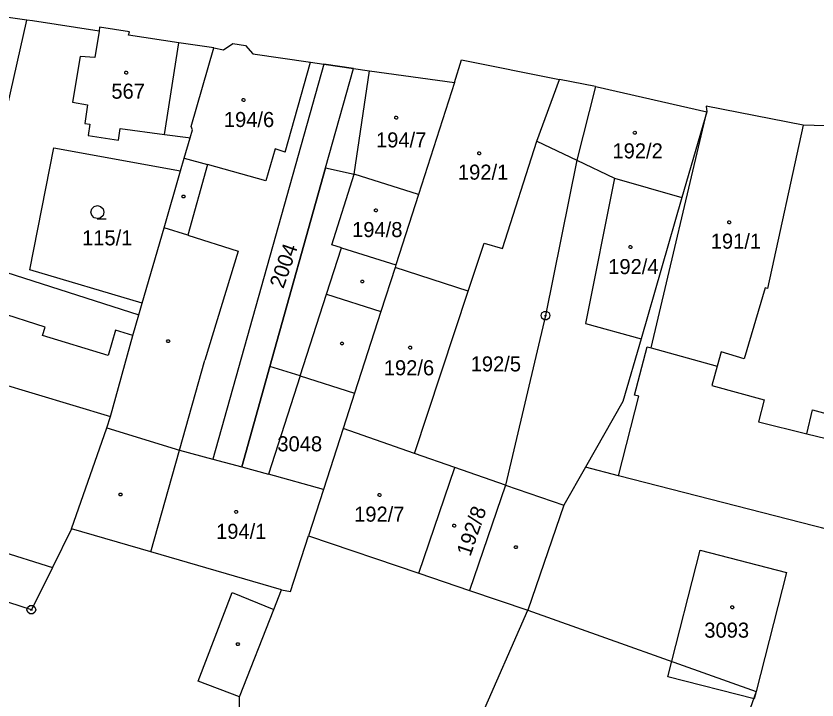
# Model space of a CAD drawing. Extents: x -777309 to -774195, y -1144706 to -1143600.
# Drawn here: x -774889 to -774798.5, y -1144360.8 to -1144283.6 of the extents above; entities that cross this region are included whole.
import ezdxf

# ---------------------------------------------------------------- set-up
doc = ezdxf.new("R2010")
doc.units = 0
for name, color, linetype in [('1', 7, 'Continuous'), ('11', 7, 'Continuous'), ('12', 7, 'Continuous'), ('2', 7, 'Continuous'), ('3', 7, 'Continuous'), ('4', 7, 'Continuous'), ('5', 7, 'Continuous'), ('8', 7, 'Continuous')]:
    doc.layers.add(name, color=color, linetype=linetype)

msp = doc.modelspace()

# ---------------------------------------------------------------- linework, layer by layer
at = {"layer": '1'}
for p, q in [((-774887.75, -1144284.05), (-774890.92, -1144283.59)), ((-774890.67, -1144297.11), (-774887.75, -1144284.05)), ((-774887.1, -1144284.15), (-774887.75, -1144284.05)), ((-774879.56, -1144285.28), (-774887.1, -1144284.15)), ((-774879.53, -1144284.86), (-774879.56, -1144285.28)), ((-774876.15, -1144285.36), (-774879.53, -1144284.86)), ((-774879.56, -1144285.28), (-774880.06, -1144288.28)), ((-774876.25, -1144285.76), (-774876.15, -1144285.36)), ((-774870.57, -1144286.6), (-774876.25, -1144285.76)), ((-774866.6, -1144287.19), (-774870.57, -1144286.6)), ((-774865.54, -1144287.4), (-774864.47, -1144286.7)), ((-774864.47, -1144286.7), (-774863.03, -1144286.93)), ((-774863.03, -1144286.93), (-774862.22, -1144287.87)), ((-774869.19, -1144296.07), (-774866.6, -1144287.19)), ((-774866.6, -1144287.19), (-774865.54, -1144287.4)), ((-774862.22, -1144287.87), (-774855.71, -1144288.79)), ((-774881.72, -1144288.14), (-774882.56, -1144293.33)), ((-774880.06, -1144288.28), (-774881.72, -1144288.14)), ((-774855.71, -1144288.79), (-774854.2, -1144289.03)), ((-774839.44, -1144291.11), (-774838.67, -1144288.55)), ((-774838.67, -1144288.55), (-774827.58, -1144290.74)), ((-774854.2, -1144289.03), (-774866.73, -1144333.6)), ((-774854.2, -1144289.03), (-774850.85, -1144289.52)), ((-774853.99, -1144300.71), (-774850.85, -1144289.52)), ((-774850.85, -1144289.52), (-774849.03, -1144289.78)), ((-774849.03, -1144289.78), (-774839.44, -1144291.11)), ((-774839.44, -1144291.11), (-774843.52, -1144303.75)), ((-774830.14, -1144297.71), (-774827.58, -1144290.74)), ((-774823.52, -1144291.54), (-774827.58, -1144290.74)), ((-774823.52, -1144291.54), (-774825.63, -1144299.86)), ((-774823.52, -1144291.54), (-774823.33, -1144291.58)), ((-774823.33, -1144291.58), (-774810.96, -1144294.39)), ((-774882.56, -1144293.33), (-774880.89, -1144293.6)), ((-774880.89, -1144293.6), (-774881.2, -1144295.73)), ((-774800.08, -1144295.92), (-774811.02, -1144293.77)), ((-774811.02, -1144293.77), (-774810.96, -1144294.39)), ((-774810.96, -1144294.39), (-774813.77, -1144304.08)), ((-774881.2, -1144295.73), (-774880.63, -1144295.81)), ((-774880.63, -1144295.81), (-774880.81, -1144297.08)), ((-774869.02, -1144296.42), (-774869.19, -1144296.07)), ((-774791.78, -1144296.14), (-774800.08, -1144295.92)), ((-774877.38, -1144297.6), (-774877.2, -1144296.27)), ((-774877.2, -1144296.27), (-774872.18, -1144296.96)), ((-774872.18, -1144296.96), (-774869.53, -1144297.29)), ((-774869.28, -1144297.32), (-774869.02, -1144296.42)), ((-774880.81, -1144297.08), (-774877.38, -1144297.6)), ((-774869.95, -1144299.63), (-774869.28, -1144297.32)), ((-774869.53, -1144297.29), (-774869.28, -1144297.32)), ((-774834.01, -1144309.82), (-774830.14, -1144297.71)), ((-774887.41, -1144312.22), (-774884.68, -1144298.48)), ((-774884.68, -1144298.48), (-774870.37, -1144301.08)), ((-774870.37, -1144301.08), (-774869.95, -1144299.63)), ((-774825.63, -1144299.86), (-774829.16, -1144317.4)), ((-774825.63, -1144299.86), (-774821.36, -1144301.89)), ((-774872.23, -1144307.48), (-774870.37, -1144301.08)), ((-774853.99, -1144300.71), (-774860.29, -1144323.14)), ((-774853.99, -1144300.71), (-774850.78, -1144301.42)), ((-774843.52, -1144303.75), (-774850.78, -1144301.42)), ((-774821.36, -1144301.89), (-774813.77, -1144304.08)), ((-774843.52, -1144303.75), (-774846.07, -1144311.68)), ((-774813.77, -1144304.08), (-774818.37, -1144320.02)), ((-774874.7, -1144315.99), (-774872.23, -1144307.48)), ((-774837.89, -1144314.64), (-774836.11, -1144309.23)), ((-774836.11, -1144309.23), (-774834.01, -1144309.82)), ((-774894.95, -1144310.97), (-774875.08, -1144317.3)), ((-774874.7, -1144315.99), (-774887.41, -1144312.22)), ((-774846.16, -1144311.97), (-774847.76, -1144316.94)), ((-774846.07, -1144311.68), (-774846.16, -1144311.97)), ((-774837.89, -1144314.64), (-774846.16, -1144311.97)), ((-774843.96, -1144332.95), (-774837.89, -1144314.64)), ((-774875.08, -1144317.3), (-774874.7, -1144315.99)), ((-774875.75, -1144319.63), (-774875.08, -1144317.3)), ((-774847.76, -1144316.94), (-774850.74, -1144326.17)), ((-774829.16, -1144317.4), (-774833.68, -1144336.52)), ((-774878.28, -1144328.8), (-774875.75, -1144319.63)), ((-774906.64, -1144320.27), (-774878.28, -1144328.8)), ((-774818.37, -1144320.02), (-774820.43, -1144327.09)), ((-774860.29, -1144323.14), (-774863.47, -1144334.48)), ((-774856.87, -1144324.2), (-774860.29, -1144323.14)), ((-774856.87, -1144324.2), (-774850.74, -1144326.17)), ((-774850.74, -1144326.17), (-774852.02, -1144330.16)), ((-774820.43, -1144327.09), (-774824.66, -1144334.51)), ((-774878.71, -1144330.05), (-774878.28, -1144328.8)), ((-774882.69, -1144341.48), (-774878.71, -1144330.05)), ((-774878.71, -1144330.05), (-774870.5, -1144332.58)), ((-774852.02, -1144330.16), (-774854.24, -1144337.04)), ((-774843.96, -1144332.95), (-774852.02, -1144330.16)), ((-774870.5, -1144332.58), (-774866.73, -1144333.6)), ((-774839.41, -1144334.53), (-774843.96, -1144332.95)), ((-774866.73, -1144333.6), (-774863.47, -1144334.48)), ((-774863.47, -1144334.48), (-774860.45, -1144335.29)), ((-774843.47, -1144346.47), (-774839.41, -1144334.53)), ((-774833.68, -1144336.52), (-774839.41, -1144334.53)), ((-774824.66, -1144334.51), (-774827.09, -1144338.8)), ((-774820.92, -1144335.47), (-774824.66, -1144334.51)), ((-774854.24, -1144337.04), (-774860.45, -1144335.29)), ((-774798.77, -1144341.16), (-774820.92, -1144335.47)), ((-774833.68, -1144336.52), (-774837.74, -1144348.41)), ((-774912.2, -1144337.19), (-774884.85, -1144345.82)), ((-774854.24, -1144337.04), (-774855.92, -1144342.24)), ((-774827.09, -1144338.8), (-774831.16, -1144350.65)), ((-774780.31, -1144345.89), (-774798.77, -1144341.16)), ((-774887.22, -1144350.6), (-774913.86, -1144341.97)), ((-774882.69, -1144341.48), (-774884.85, -1144345.82)), ((-774857.95, -1144348.55), (-774855.92, -1144342.24)), ((-774855.92, -1144342.24), (-774843.47, -1144346.47)), ((-774884.85, -1144345.82), (-774887.22, -1144350.6)), ((-774843.47, -1144346.47), (-774837.74, -1144348.41)), ((-774859.86, -1144350.58), (-774858.99, -1144348.34)), ((-774858.99, -1144348.34), (-774857.95, -1144348.55)), ((-774863.72, -1144360.44), (-774859.86, -1144350.58)), ((-774845.62, -1144383.56), (-774831.16, -1144350.65)), ((-774805.38, -1144359.83), (-774805.62, -1144360.66)), ((-774863.41, -1144376.75), (-774863.72, -1144360.44))]:
    msp.add_line(p, q, dxfattribs=at)
for points in [[(-774805.62, -1144360.66), (-774815.36, -1144358.16), (-774811.7, -1144343.89)], [(-774811.7, -1144343.89), (-774801.96, -1144346.39), (-774805.38, -1144359.83)]]:
    msp.add_lwpolyline(points, dxfattribs=at)
at = {"layer": '11'}
for points in [[(-774853.99, -1144300.71), (-774850.85, -1144289.52), (-774854.2, -1144289.03), (-774866.73, -1144333.6), (-774863.47, -1144334.48), (-774860.29, -1144323.14)], [(-774793.9, -1144398.06), (-774782, -1144352.41), (-774780.31, -1144345.89), (-774798.77, -1144341.16), (-774820.92, -1144335.47), (-774824.66, -1144334.51), (-774827.09, -1144338.8), (-774831.16, -1144350.65), (-774805.38, -1144359.83), (-774817.65, -1144394.5), (-774804.69, -1144399.57)]]:
    msp.add_lwpolyline(points, close=True, dxfattribs=at)
at = {"layer": '12'}
for p, q in [((-774879.53, -1144284.86), (-774879.56, -1144285.28)), ((-774876.15, -1144285.36), (-774879.53, -1144284.86)), ((-774879.56, -1144285.28), (-774880.06, -1144288.28)), ((-774876.25, -1144285.76), (-774876.15, -1144285.36)), ((-774870.57, -1144286.6), (-774876.25, -1144285.76)), ((-774872.18, -1144296.96), (-774870.57, -1144286.6)), ((-774865.54, -1144287.4), (-774864.47, -1144286.7)), ((-774864.47, -1144286.7), (-774863.03, -1144286.93)), ((-774863.03, -1144286.93), (-774862.22, -1144287.87)), ((-774869.19, -1144296.07), (-774866.6, -1144287.19)), ((-774866.6, -1144287.19), (-774865.54, -1144287.4)), ((-774862.22, -1144287.87), (-774855.71, -1144288.79)), ((-774881.72, -1144288.14), (-774882.56, -1144293.33)), ((-774880.06, -1144288.28), (-774881.72, -1144288.14)), ((-774858.55, -1144298.94), (-774855.71, -1144288.79)), ((-774839.44, -1144291.11), (-774838.67, -1144288.55)), ((-774838.67, -1144288.55), (-774827.58, -1144290.74)), ((-774850.78, -1144301.42), (-774849.03, -1144289.78)), ((-774849.03, -1144289.78), (-774839.44, -1144291.11)), ((-774839.44, -1144291.11), (-774843.52, -1144303.75)), ((-774839.44, -1144291.11), (-774843.52, -1144303.75)), ((-774830.14, -1144297.71), (-774827.58, -1144290.74)), ((-774823.52, -1144291.54), (-774825.63, -1144299.86)), ((-774823.52, -1144291.54), (-774823.33, -1144291.58)), ((-774823.33, -1144291.58), (-774810.96, -1144294.39)), ((-774882.56, -1144293.33), (-774880.89, -1144293.6)), ((-774880.89, -1144293.6), (-774881.2, -1144295.73)), ((-774800.08, -1144295.92), (-774811.02, -1144293.77)), ((-774811.02, -1144293.77), (-774810.96, -1144294.39)), ((-774817.22, -1144321.04), (-774810.96, -1144294.39)), ((-774810.96, -1144294.39), (-774813.77, -1144304.08)), ((-774881.2, -1144295.73), (-774880.63, -1144295.81)), ((-774880.63, -1144295.81), (-774880.81, -1144297.08)), ((-774869.02, -1144296.42), (-774869.19, -1144296.07)), ((-774800.08, -1144295.92), (-774804.08, -1144314.36)), ((-774877.38, -1144297.6), (-774877.2, -1144296.27)), ((-774877.2, -1144296.27), (-774872.18, -1144296.96)), ((-774869.28, -1144297.32), (-774869.02, -1144296.42)), ((-774880.81, -1144297.08), (-774877.38, -1144297.6)), ((-774869.95, -1144299.63), (-774869.28, -1144297.32)), ((-774834.01, -1144309.82), (-774830.14, -1144297.71)), ((-774859.68, -1144298.59), (-774860.74, -1144302.2)), ((-774858.55, -1144298.94), (-774859.68, -1144298.59)), ((-774869.95, -1144299.63), (-774867.32, -1144300.36)), ((-774860.74, -1144302.2), (-774867.32, -1144300.36)), ((-774825.63, -1144299.86), (-774821.36, -1144301.89)), ((-774853.3, -1144309.42), (-774850.78, -1144301.42)), ((-774843.52, -1144303.75), (-774850.78, -1144301.42)), ((-774843.52, -1144303.75), (-774850.78, -1144301.42)), ((-774821.36, -1144301.89), (-774824.66, -1144318.3)), ((-774821.36, -1144301.89), (-774813.77, -1144304.08)), ((-774821.36, -1144301.89), (-774813.77, -1144304.08)), ((-774843.52, -1144303.75), (-774846.07, -1144311.68)), ((-774843.52, -1144303.75), (-774846.07, -1144311.68)), ((-774813.77, -1144304.08), (-774818.37, -1144320.02)), ((-774852.2, -1144309.76), (-774853.3, -1144309.42)), ((-774837.89, -1144314.64), (-774836.11, -1144309.23)), ((-774836.11, -1144309.23), (-774834.01, -1144309.82)), ((-774852.2, -1144309.76), (-774846.07, -1144311.68)), ((-774846.16, -1144311.97), (-774847.76, -1144316.94)), ((-774846.07, -1144311.68), (-774846.16, -1144311.97)), ((-774837.89, -1144314.64), (-774846.16, -1144311.97)), ((-774837.89, -1144314.64), (-774846.16, -1144311.97)), ((-774843.96, -1144332.95), (-774837.89, -1144314.64)), ((-774804.37, -1144314.28), (-774806.72, -1144322.27)), ((-774804.08, -1144314.36), (-774804.37, -1144314.28)), ((-774885.65, -1144318.69), (-774896.69, -1144315.17)), ((-774847.76, -1144316.94), (-774850.74, -1144326.17)), ((-774885.95, -1144319.64), (-774885.65, -1144318.69)), ((-774824.66, -1144318.3), (-774818.37, -1144320.02)), ((-774877.72, -1144319.06), (-774878.55, -1144321.92)), ((-774878.28, -1144328.8), (-774875.75, -1144319.63)), ((-774875.75, -1144319.63), (-774877.72, -1144319.06)), ((-774906.64, -1144320.27), (-774878.28, -1144328.8)), ((-774878.55, -1144321.92), (-774885.95, -1144319.64)), ((-774817.22, -1144321.04), (-774809.77, -1144323.09)), ((-774809.33, -1144321.5), (-774809.77, -1144323.09)), ((-774806.72, -1144322.27), (-774809.33, -1144321.5)), ((-774850.74, -1144326.17), (-774852.02, -1144330.16)), ((-774852.02, -1144330.16), (-774854.24, -1144337.04)), ((-774843.96, -1144332.95), (-774852.02, -1144330.16)), ((-774843.96, -1144332.95), (-774852.02, -1144330.16)), ((-774873.73, -1144344.05), (-774870.5, -1144332.58)), ((-774870.5, -1144332.58), (-774866.73, -1144333.6)), ((-774839.41, -1144334.53), (-774843.96, -1144332.95)), ((-774866.73, -1144333.6), (-774863.47, -1144334.48)), ((-774863.47, -1144334.48), (-774860.45, -1144335.29)), ((-774843.47, -1144346.47), (-774839.41, -1144334.53)), ((-774843.47, -1144346.47), (-774839.41, -1144334.53)), ((-774833.68, -1144336.52), (-774839.41, -1144334.53)), ((-774854.24, -1144337.04), (-774860.45, -1144335.29)), ((-774833.68, -1144336.52), (-774837.74, -1144348.41)), ((-774912.2, -1144337.19), (-774884.85, -1144345.82)), ((-774854.24, -1144337.04), (-774855.92, -1144342.24)), ((-774854.24, -1144337.04), (-774855.92, -1144342.24)), ((-774887.22, -1144350.6), (-774913.86, -1144341.97)), ((-774857.95, -1144348.55), (-774855.92, -1144342.24)), ((-774855.92, -1144342.24), (-774843.47, -1144346.47)), ((-774858.99, -1144348.34), (-774873.73, -1144344.05)), ((-774884.85, -1144345.82), (-774887.22, -1144350.6)), ((-774843.47, -1144346.47), (-774837.74, -1144348.41)), ((-774858.99, -1144348.34), (-774857.95, -1144348.55)), ((-774805.38, -1144359.83), (-774805.62, -1144360.66))]:
    msp.add_line(p, q, dxfattribs=at)
for points in [[(-774805.62, -1144360.66), (-774815.36, -1144358.16), (-774811.7, -1144343.89)], [(-774811.7, -1144343.89), (-774801.96, -1144346.39), (-774805.38, -1144359.83)]]:
    msp.add_lwpolyline(points, dxfattribs=at)
at = {"layer": '3'}
msp.add_lwpolyline([(-774879.76, -1144306.45), (-774880.14, -1144306.35), (-774880.41, -1144306.08), (-774880.51, -1144305.71), (-774880.41, -1144305.34), (-774880.14, -1144305.07), (-774879.77, -1144304.97), (-774879.4, -1144305.07), (-774879.13, -1144305.34), (-774879.03, -1144305.72), (-774879.13, -1144306.1), (-774879.4, -1144306.37), (-774879.78, -1144306.47), (-774878.78, -1144306.47)], dxfattribs=at)
at = {"layer": '4'}
for p, q in [((-774872.18, -1144296.96), (-774870.57, -1144286.6)), ((-774858.55, -1144298.94), (-774855.71, -1144288.79)), ((-774850.78, -1144301.42), (-774849.03, -1144289.78)), ((-774817.22, -1144321.04), (-774810.96, -1144294.39)), ((-774800.08, -1144295.92), (-774804.08, -1144314.36)), ((-774830.14, -1144297.71), (-774825.63, -1144299.86)), ((-774859.68, -1144298.59), (-774860.74, -1144302.2)), ((-774858.55, -1144298.94), (-774859.68, -1144298.59)), ((-774869.95, -1144299.63), (-774867.32, -1144300.36)), ((-774867.32, -1144300.36), (-774869.56, -1144308.32)), ((-774860.74, -1144302.2), (-774867.32, -1144300.36)), ((-774853.3, -1144309.42), (-774850.78, -1144301.42)), ((-774821.36, -1144301.89), (-774824.66, -1144318.3)), ((-774869.56, -1144308.32), (-774872.23, -1144307.48)), ((-774869.56, -1144308.32), (-774863.86, -1144310.11)), ((-774852.2, -1144309.76), (-774853.3, -1144309.42)), ((-774863.86, -1144310.11), (-774867.63, -1144322.44)), ((-774853.88, -1144314.97), (-774852.2, -1144309.76)), ((-774852.2, -1144309.76), (-774846.07, -1144311.68)), ((-774856.87, -1144324.2), (-774853.88, -1144314.97)), ((-774853.88, -1144314.97), (-774847.76, -1144316.94)), ((-774804.37, -1144314.28), (-774806.72, -1144322.27)), ((-774804.08, -1144314.36), (-774804.37, -1144314.28)), ((-774885.65, -1144318.69), (-774896.69, -1144315.17)), ((-774885.95, -1144319.64), (-774885.65, -1144318.69)), ((-774824.66, -1144318.3), (-774818.37, -1144320.02)), ((-774877.72, -1144319.06), (-774878.55, -1144321.92)), ((-774875.75, -1144319.63), (-774877.72, -1144319.06)), ((-774878.55, -1144321.92), (-774885.95, -1144319.64)), ((-774819.12, -1144326.38), (-774817.7, -1144320.92)), ((-774817.7, -1144320.92), (-774817.22, -1144321.04)), ((-774817.22, -1144321.04), (-774809.77, -1144323.09)), ((-774809.33, -1144321.5), (-774809.77, -1144323.09)), ((-774806.72, -1144322.27), (-774809.33, -1144321.5)), ((-774870.5, -1144332.58), (-774867.63, -1144322.44)), ((-774809.77, -1144323.09), (-774810.37, -1144325.28)), ((-774856.87, -1144324.2), (-774860.45, -1144335.29)), ((-774810.37, -1144325.28), (-774804.47, -1144326.92)), ((-774820.92, -1144335.47), (-774818.63, -1144326.51)), ((-774818.63, -1144326.51), (-774819.12, -1144326.38)), ((-774804.47, -1144326.92), (-774805.13, -1144329.38)), ((-774799.66, -1144330.73), (-774799, -1144328.05)), ((-774799, -1144328.05), (-774795.66, -1144328.94)), ((-774805.13, -1144329.38), (-774799.66, -1144330.73)), ((-774799.66, -1144330.73), (-774796.31, -1144331.56)), ((-774873.73, -1144344.05), (-774870.5, -1144332.58)), ((-774833.68, -1144336.52), (-774827.09, -1144338.8)), ((-774873.73, -1144344.05), (-774882.69, -1144341.48)), ((-774858.99, -1144348.34), (-774873.73, -1144344.05)), ((-774837.74, -1144348.41), (-774831.16, -1144350.65)), ((-774868.38, -1144358.66), (-774864.54, -1144348.65)), ((-774864.54, -1144348.65), (-774859.86, -1144350.58)), ((-774863.72, -1144360.44), (-774868.38, -1144358.66))]:
    msp.add_line(p, q, dxfattribs=at)
at = {"layer": '5'}
for points in [[(-774876.51, -1144289.82), (-774876.41, -1144289.84), (-774876.36, -1144289.93), (-774876.34, -1144289.99), (-774876.36, -1144290.08), (-774876.44, -1144290.15), (-774876.51, -1144290.16), (-774876.6, -1144290.13), (-774876.66, -1144290.07), (-774876.68, -1144289.99), (-774876.66, -1144289.9), (-774876.58, -1144289.83)], [(-774863.26, -1144292.9), (-774863.16, -1144292.92), (-774863.11, -1144293.01), (-774863.09, -1144293.07), (-774863.11, -1144293.16), (-774863.19, -1144293.23), (-774863.26, -1144293.24), (-774863.35, -1144293.21), (-774863.41, -1144293.15), (-774863.43, -1144293.07), (-774863.41, -1144292.98), (-774863.33, -1144292.91)], [(-774846.02, -1144294.9), (-774845.92, -1144294.92), (-774845.87, -1144295.01), (-774845.85, -1144295.07), (-774845.87, -1144295.16), (-774845.95, -1144295.23), (-774846.02, -1144295.24), (-774846.11, -1144295.21), (-774846.17, -1144295.15), (-774846.19, -1144295.07), (-774846.17, -1144294.98), (-774846.09, -1144294.91)], [(-774819.08, -1144296.6), (-774818.98, -1144296.62), (-774818.93, -1144296.71), (-774818.91, -1144296.77), (-774818.93, -1144296.86), (-774819.01, -1144296.93), (-774819.08, -1144296.94), (-774819.17, -1144296.91), (-774819.23, -1144296.85), (-774819.25, -1144296.77), (-774819.23, -1144296.68), (-774819.15, -1144296.61)], [(-774836.65, -1144298.92), (-774836.55, -1144298.94), (-774836.5, -1144299.03), (-774836.48, -1144299.09), (-774836.5, -1144299.18), (-774836.58, -1144299.25), (-774836.65, -1144299.26), (-774836.74, -1144299.23), (-774836.8, -1144299.17), (-774836.82, -1144299.09), (-774836.8, -1144299), (-774836.72, -1144298.93)], [(-774869.95, -1144303.82), (-774869.86, -1144303.97), (-774869.95, -1144304.12), (-774870.13, -1144304.12), (-774870.22, -1144303.97), (-774870.13, -1144303.82)], [(-774848.31, -1144305.35), (-774848.21, -1144305.37), (-774848.16, -1144305.46), (-774848.14, -1144305.52), (-774848.16, -1144305.61), (-774848.24, -1144305.68), (-774848.31, -1144305.69), (-774848.4, -1144305.66), (-774848.46, -1144305.6), (-774848.48, -1144305.52), (-774848.46, -1144305.43), (-774848.38, -1144305.36)], [(-774808.42, -1144306.71), (-774808.32, -1144306.73), (-774808.27, -1144306.82), (-774808.25, -1144306.88), (-774808.27, -1144306.97), (-774808.35, -1144307.04), (-774808.42, -1144307.05), (-774808.51, -1144307.02), (-774808.57, -1144306.96), (-774808.59, -1144306.88), (-774808.57, -1144306.79), (-774808.49, -1144306.72)], [(-774819.58, -1144309.49), (-774819.48, -1144309.51), (-774819.43, -1144309.6), (-774819.41, -1144309.66), (-774819.43, -1144309.75), (-774819.51, -1144309.82), (-774819.58, -1144309.83), (-774819.67, -1144309.8), (-774819.73, -1144309.74), (-774819.75, -1144309.66), (-774819.73, -1144309.57), (-774819.65, -1144309.5)], [(-774849.76, -1144313.4), (-774849.67, -1144313.55), (-774849.76, -1144313.7), (-774849.94, -1144313.7), (-774850.03, -1144313.55), (-774849.94, -1144313.4)], [(-774871.68, -1144320.13), (-774871.59, -1144320.28), (-774871.68, -1144320.43), (-774871.86, -1144320.43), (-774871.95, -1144320.28), (-774871.86, -1144320.13)], [(-774852.05, -1144320.41), (-774851.96, -1144320.56), (-774852.05, -1144320.71), (-774852.23, -1144320.71), (-774852.32, -1144320.56), (-774852.23, -1144320.41)], [(-774844.45, -1144320.84), (-774844.35, -1144320.86), (-774844.3, -1144320.95), (-774844.28, -1144321.01), (-774844.3, -1144321.1), (-774844.38, -1144321.17), (-774844.45, -1144321.18), (-774844.54, -1144321.15), (-774844.6, -1144321.09), (-774844.62, -1144321.01), (-774844.6, -1144320.92), (-774844.52, -1144320.85)], [(-774877.07, -1144337.45), (-774876.98, -1144337.6), (-774877.07, -1144337.75), (-774877.25, -1144337.75), (-774877.34, -1144337.6), (-774877.25, -1144337.45)], [(-774847.91, -1144337.48), (-774847.81, -1144337.5), (-774847.76, -1144337.59), (-774847.74, -1144337.65), (-774847.76, -1144337.74), (-774847.84, -1144337.81), (-774847.91, -1144337.82), (-774848, -1144337.79), (-774848.06, -1144337.73), (-774848.08, -1144337.65), (-774848.06, -1144337.56), (-774847.98, -1144337.49)], [(-774864.1, -1144339.38), (-774864, -1144339.4), (-774863.95, -1144339.49), (-774863.93, -1144339.55), (-774863.95, -1144339.64), (-774864.03, -1144339.71), (-774864.1, -1144339.72), (-774864.19, -1144339.69), (-774864.25, -1144339.63), (-774864.27, -1144339.55), (-774864.25, -1144339.46), (-774864.17, -1144339.39)], [(-774839.47, -1144340.94), (-774839.37, -1144340.96), (-774839.32, -1144341.05), (-774839.3, -1144341.11), (-774839.32, -1144341.2), (-774839.4, -1144341.27), (-774839.47, -1144341.28), (-774839.56, -1144341.25), (-774839.62, -1144341.19), (-774839.64, -1144341.11), (-774839.62, -1144341.02), (-774839.54, -1144340.95)], [(-774832.43, -1144343.39), (-774832.34, -1144343.54), (-774832.43, -1144343.69), (-774832.61, -1144343.69), (-774832.7, -1144343.54), (-774832.61, -1144343.39)], [(-774808.08, -1144350.15), (-774807.98, -1144350.17), (-774807.93, -1144350.26), (-774807.91, -1144350.32), (-774807.93, -1144350.41), (-774808.01, -1144350.48), (-774808.08, -1144350.49), (-774808.17, -1144350.46), (-774808.23, -1144350.4), (-774808.25, -1144350.32), (-774808.23, -1144350.23), (-774808.15, -1144350.16)], [(-774863.82, -1144354.35), (-774863.73, -1144354.5), (-774863.82, -1144354.65), (-774864, -1144354.65), (-774864.09, -1144354.5), (-774864, -1144354.35)]]:
    msp.add_lwpolyline(points, close=True, dxfattribs=at)
at = {"layer": '8'}
for p, q in [((-774829.28, -1144317.4), (-774829.04, -1144317.4)), ((-774887.34, -1144350.6), (-774887.1, -1144350.6))]:
    msp.add_line(p, q, dxfattribs=at)
for points in [[(-774829.01, -1144316.92), (-774828.76, -1144317.1), (-774828.66, -1144317.39), (-774828.76, -1144317.68), (-774829.01, -1144317.86), (-774829.32, -1144317.86), (-774829.57, -1144317.68), (-774829.67, -1144317.39), (-774829.57, -1144317.1), (-774829.32, -1144316.92)], [(-774887.07, -1144350.12), (-774886.82, -1144350.3), (-774886.72, -1144350.59), (-774886.82, -1144350.88), (-774887.07, -1144351.06), (-774887.38, -1144351.06), (-774887.63, -1144350.88), (-774887.73, -1144350.59), (-774887.63, -1144350.3), (-774887.38, -1144350.12)]]:
    msp.add_lwpolyline(points, close=True, dxfattribs=at)

# ---------------------------------------------------------------- texts
at = {"layer": '2'}
for s, p in [('567', (-774878.193, -1144292.92)), ('194/6', (-774865.487, -1144296.12)), ('194/7', (-774848.307, -1144298.42)), ('192/2', (-774821.607, -1144299.66)), ('192/1', (-774839.057, -1144302.06)), ('194/8', (-774851.007, -1144308.54)), ('115/1', (-774881.497, -1144309.47)), ('191/1', (-774810.507, -1144309.85)), ('192/4', (-774822.087, -1144312.72)), ('192/6', (-774847.427, -1144324.14)), ('192/5', (-774837.617, -1144323.7)), ('3048', (-774859.447, -1144332.72)), ('192/7', (-774850.777, -1144340.66)), ('194/1', (-774866.367, -1144342.6)), ('3093', (-774811.234, -1144353.75))]:
    msp.add_text(s, height=1.7, dxfattribs=at).set_placement(p)
for s, p in [('2004', (-774858.763, -1144314.435)), ('192/8', (-774837.652, -1144344.659))]:
    msp.add_text(s, height=1.7, rotation=71.04677, dxfattribs=at).set_placement(p)

doc.saveas('drawing.dxf')
